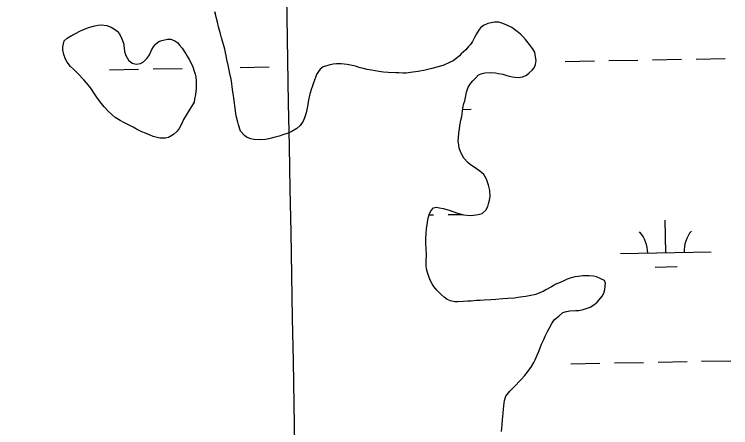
# Model space of a CAD drawing. Extents: x 3925854 to 3964121, y 224593 to 250589.
# Drawn here: x 3951066 to 3951855, y 231761 to 232216 of the extents above; entities that cross this region are included whole.
import ezdxf

# ---------------------------------------------------------------- set-up
doc = ezdxf.new("R2010")
doc.units = 0
for name, color, linetype in [('V-GRID-MAJR', 7, 'Continuous'), ('V-TOPO-SHOR', 7, 'Continuous'), ('V-WETL-SWMP', 7, 'Continuous')]:
    doc.layers.add(name, color=color, linetype=linetype)

msp = doc.modelspace()

# ---------------------------------------------------------------- linework, layer by layer
at = {"layer": 'V-GRID-MAJR'}
msp.add_spline([(3951399.639, 230414.747), (3951288.627, 236471.56), (3951177.558, 242531.458), (3951066.49, 248591.344), (3951066.433, 248594.438)], degree=3, dxfattribs=at)
at = {"layer": 'V-TOPO-SHOR'}
for points in [[(3951294.66, 232190.145), (3951293.474, 232194.804), (3951291.304, 232202.376), (3951289.921, 232207.422), (3951288.731, 232213.052), (3951287.347, 232218.879)], [(3951256.549, 232107.052), (3951252.496, 232100.232), (3951250.765, 232095.947), (3951248.068, 232090.496), (3951245.75, 232087.569), (3951241.49, 232083.664), (3951236.257, 232080.532), (3951232.956, 232079.74), (3951226.544, 232079.908), (3951219.148, 232081.818), (3951216.033, 232083.166), (3951210.776, 232085.281), (3951206.885, 232086.817), (3951201.04, 232089.707), (3951197.145, 232092.024), (3951192.86, 232093.949), (3951186.823, 232097.033), (3951182.925, 232099.153), (3951177.47, 232102.433), (3951173.959, 232105.333), (3951169.859, 232109.591), (3951165.175, 232114.431), (3951162.245, 232117.914), (3951157.553, 232124.114), (3951154.618, 232128.767), (3951150.51, 232134.968), (3951147.774, 232138.648), (3951143.088, 232143.875), (3951136.448, 232150.842), (3951131.57, 232155.679), (3951128.447, 232158.776), (3951124.539, 232163.423), (3951122.776, 232166.72), (3951120.81, 232171.959), (3951120.011, 232177.007), (3951119.802, 232180.311), (3951121.328, 232186.926), (3951124.424, 232189.854), (3951127.722, 232191.618), (3951133.925, 232195.142), (3951138.384, 232197.688), (3951141.683, 232199.062), (3951148.085, 232201.422), (3951155.073, 232203.396), (3951158.179, 232203.992), (3951161.87, 232204.592), (3951168.286, 232203.842), (3951173.152, 232202.114), (3951176.855, 232199.603), (3951179.78, 232197.477), (3951182.319, 232194.573), (3951184.869, 232189.144), (3951186.446, 232184.29), (3951187.247, 232178.853), (3951187.845, 232175.359), (3951189.225, 232170.699), (3951192.162, 232165.659), (3951196.258, 232162.372), (3951200.538, 232161.225), (3951205.392, 232162.024), (3951208.495, 232163.785), (3951212.753, 232167.886), (3951215.069, 232171.588), (3951217.961, 232177.237), (3951219.695, 232180.159), (3951222.016, 232183.278), (3951225.696, 232186.209), (3951228.993, 232187.196), (3951235.207, 232188.777), (3951238.705, 232188.794), (3951243.182, 232187.063), (3951246.303, 232184.55), (3951248.257, 232182.226), (3951251.185, 232178.742), (3951255.294, 232172.733), (3951256.86, 232170.02), (3951258.818, 232166.335), (3951261.56, 232161.49), (3951262.937, 232158.19), (3951264.51, 232153.533), (3951265.691, 232150.236), (3951266.093, 232147.127), (3951266.697, 232142.466), (3951266.713, 232138.384), (3951266.732, 232134.497), (3951265.788, 232127.884), (3951264.837, 232122.635), (3951264.27, 232119.522), (3951256.549, 232107.052)], [(3951633.629, 232183.059), (3951629.33, 232188.482), (3951626.207, 232191.579), (3951623.669, 232194.094), (3951619.965, 232197.188), (3951614.115, 232201.438), (3951608.467, 232204.33), (3951604.377, 232206.06), (3951599.9, 232207.596), (3951595.044, 232207.379), (3951587.664, 232205.989), (3951583.01, 232203.635), (3951580.104, 232201.68), (3951577.976, 232199.339), (3951575.275, 232194.469), (3951573.153, 232190.766), (3951570.841, 232186.287), (3951568.525, 232182.973), (3951566.395, 232180.63), (3951563.303, 232177.12), (3951558.461, 232172.629), (3951556.333, 232170.482), (3951552.46, 232167.161), (3951549.362, 232165.01), (3951545.677, 232163.05), (3951539.081, 232160.302), (3951532.871, 232158.137), (3951526.076, 232156.554), (3951523.166, 232155.763), (3951518.894, 232154.772), (3951510.931, 232153.183), (3951505.299, 232152.382), (3951497.724, 232151.377), (3951494.42, 232151.17), (3951489.755, 232151.536), (3951486.451, 232151.717), (3951478.091, 232152.071), (3951472.844, 232152.435), (3951467.788, 232152.997), (3951459.813, 232154.516), (3951454.951, 232155.274), (3951450.865, 232156.423), (3951447.169, 232157.377), (3951441.916, 232158.909), (3951438.219, 232159.671), (3951432.968, 232160.816), (3951429.66, 232161.383), (3951426.355, 232161.758), (3951421.108, 232161.541), (3951417.612, 232161.137), (3951412.564, 232160.142), (3951406.547, 232158.174), (3951403.059, 232155.827), (3951401.32, 232153.294), (3951399.198, 232149.785), (3951397.853, 232146.476), (3951395.934, 232140.831), (3951394.203, 232136.16), (3951393.245, 232133.24), (3951391.905, 232128.376), (3951390.947, 232125.263), (3951389.999, 232119.817), (3951389.429, 232116.509), (3951388.287, 232111.453), (3951387.527, 232107.562), (3951385.798, 232102.307), (3951384.26, 232098.608), (3951380.977, 232093.93), (3951377.494, 232090.61), (3951371.29, 232086.891), (3951367.798, 232085.32), (3951361.978, 232083.352), (3951358.095, 232081.976), (3951352.078, 232080.59), (3951346.448, 232079.203), (3951342.952, 232078.412), (3951337.707, 232077.806), (3951330.125, 232078.357), (3951326.82, 232079.119), (3951322.146, 232080.85), (3951319.806, 232082.783), (3951315.511, 232087.622), (3951313.342, 232094.416), (3951312.357, 232097.52), (3951311.169, 232102.761), (3951310.375, 232106.646), (3951309.572, 232112.667), (3951308.37, 232120.825), (3951307.567, 232126.846), (3951306.967, 232130.731), (3951306.166, 232136.168), (3951305.955, 232139.859), (3951304.964, 232144.714), (3951303.575, 232151.121), (3951302.58, 232156.363), (3951301.982, 232160.054), (3951300.401, 232166.266), (3951299.604, 232170.54), (3951298.019, 232177.722), (3951296.829, 232182.77), (3951294.66, 232190.145)], [(3951575.183, 231901.007), (3951569.354, 231900.593), (3951565.664, 231900.576), (3951560.806, 231899.972), (3951554.59, 231899.557), (3951551.479, 231899.544), (3951546.615, 231900.884), (3951542.917, 231902.422), (3951539.601, 231904.935), (3951536.285, 231907.835), (3951533.75, 231910.157), (3951531.602, 231912.479), (3951528.28, 231916.739), (3951526.516, 231919.647), (3951524.362, 231923.721), (3951522.99, 231926.629), (3951521.216, 231932.062), (3951520.032, 231935.945), (3951519.629, 231939.636), (3951519.801, 231944.885), (3951520.161, 231951.105), (3951519.932, 231959.266), (3951519.332, 231963.344), (3951519.498, 231969.76), (3951519.674, 231974.423), (3951520.229, 231980.451), (3951520.991, 231984.342), (3951521.745, 231989.785), (3951522.312, 231993.285), (3951523.463, 231996.789), (3951525.197, 232000.296), (3951527.71, 232003.22), (3951530.817, 232004.013), (3951534.514, 232003.251), (3951538.598, 232002.297), (3951542.489, 232001.342), (3951546.185, 232000.386), (3951549.108, 231999.038), (3951554.361, 231997.312), (3951560.976, 231995.397), (3951568.754, 231994.848), (3951572.056, 231995.251), (3951577.106, 231995.856), (3951581.376, 231997.039), (3951585.636, 232000.558), (3951587.563, 232004.451), (3951588.524, 232007.371), (3951589.671, 232011.652), (3951590.236, 232015.736), (3951589.818, 232022.148), (3951588.434, 232027.97), (3951586.072, 232034.569), (3951583.133, 232039.998), (3951579.037, 232043.478), (3951575.14, 232046.181), (3951571.435, 232048.694), (3951568.707, 232050.431), (3951565.781, 232053.138), (3951561.097, 232057.978), (3951559.137, 232061.854), (3951557.763, 232064.959), (3951556.19, 232068.838), (3951555.594, 232071.947), (3951555.184, 232076.803), (3951555.362, 232080.303), (3951555.924, 232085.746), (3951556.489, 232089.636), (3951557.054, 232093.719), (3951558, 232099.747), (3951558.955, 232103.638), (3951559.706, 232109.472), (3951560.276, 232112.972), (3951561.42, 232117.836), (3951562.379, 232120.757), (3951563.522, 232126.397), (3951564.281, 232130.481), (3951566.2, 232135.931), (3951569.096, 232140.219), (3951571.222, 232142.949), (3951574.319, 232146.267), (3951577.413, 232149.585), (3951581.294, 232151.155), (3951584.401, 232151.751), (3951591.008, 232152.169), (3951596.257, 232151.608), (3951599.562, 232151.041), (3951604.037, 232150.086), (3951608.707, 232148.747), (3951614.544, 232147.217), (3951620.96, 232146.662), (3951626.205, 232147.268), (3951630.084, 232149.034), (3951633.375, 232151.77), (3951636.666, 232154.698), (3951638.599, 232157.039), (3951640.332, 232160.933), (3951640.895, 232165.405), (3951640.295, 232169.29), (3951639.304, 232174.339), (3951636.953, 232178.605), (3951633.629, 232183.059)], [(3951602.821, 231756.922), (3951603.564, 231764.505), (3951603.931, 231769.754), (3951604.482, 231777.336), (3951604.852, 231781.612), (3951605.42, 231785.309), (3951605.977, 231790.945), (3951607.511, 231795.811), (3951611.957, 231801.468), (3951614.472, 231804.003), (3951618.34, 231808.101), (3951622.211, 231812.005), (3951624.726, 231814.542), (3951628.015, 231818.251), (3951632.267, 231823.514), (3951635.744, 231828.583), (3951638.446, 231832.872), (3951639.793, 231835.987), (3951642.103, 231840.855), (3951643.449, 231844.164), (3951645.372, 231849.225), (3951646.91, 231852.926), (3951649.218, 231858.375), (3951650.953, 231861.882), (3951653.458, 231867.141), (3951655.192, 231870.452), (3951658.279, 231875.712), (3951661.174, 231880.195), (3951665.821, 231884.102), (3951670.081, 231887.813), (3951674.157, 231888.995), (3951677.847, 231889.79), (3951684.647, 231890.207), (3951687.755, 231890.222), (3951692.611, 231891.213), (3951695.911, 231892.2), (3951700.373, 231893.968), (3951704.445, 231896.319), (3951707.928, 231899.247), (3951710.443, 231901.979), (3951713.73, 231906.075), (3951715.467, 231909.192), (3951716.614, 231913.278), (3951717.361, 231920.084), (3951715.989, 231922.994), (3951712.094, 231925.114), (3951707.42, 231927.037), (3951703.918, 231927.801), (3951699.058, 231928.362), (3951695.366, 231928.345), (3951692.257, 231928.333), (3951687.207, 231927.727), (3951683.514, 231927.323), (3951678.47, 231925.746), (3951675.17, 231924.567), (3951670.513, 231922.603), (3951667.411, 231921.034), (3951662.561, 231919.07), (3951657.713, 231916.328), (3951651.704, 231912.998), (3951648.796, 231911.236), (3951643.947, 231909.272), (3951640.647, 231907.896), (3951635.017, 231906.514), (3951629.582, 231905.516), (3951626.084, 231905.115), (3951621.228, 231904.314), (3951617.151, 231903.909), (3951609.768, 231903.294), (3951604.328, 231902.883), (3951596.361, 231902.264), (3951591.311, 231902.049), (3951583.733, 231901.433), (3951579.265, 231901.22), (3951575.183, 231901.007)]]:
    msp.add_lwpolyline(points, dxfattribs=at)
at = {"layer": 'V-WETL-SWMP'}
for p, q in [((3951673.013, 232164.262), (3951705.008, 232164.844)), ((3951721.005, 232165.135), (3951753, 232165.716)), ((3951768.997, 232166.007), (3951800.992, 232166.589)), ((3951816.989, 232166.88), (3951848.984, 232167.462)), ((3951171.188, 232155.137), (3951203.183, 232155.719)), ((3951219.18, 232156.01), (3951251.175, 232156.592)), ((3951315.164, 232157.755), (3951347.159, 232158.337)), ((3951560.029, 232111.457), (3951569.361, 232111.627)), ((3951522.984, 231995.332), (3951528.059, 231995.425)), ((3951544.056, 231995.716), (3951558.941, 231995.986)), ((3951783.705, 231953.635), (3951783.05, 231989.63)), ((3951733.713, 231952.726), (3951833.696, 231954.544)), ((3951771.987, 231937.989), (3951795.983, 231938.425)), ((3951727.053, 231832.515), (3951759.048, 231833.096)), ((3951775.045, 231833.387), (3951807.04, 231833.969)), ((3951823.037, 231834.26), (3951855.032, 231834.842)), ((3951679.061, 231831.642), (3951711.056, 231832.224))]:
    msp.add_line(p, q, dxfattribs=at)
for points in [[(3951545.677, 232163.051), (3951539.081, 232160.301), (3951532.872, 232158.137), (3951526.076, 232156.553), (3951523.165, 232155.763), (3951518.893, 232154.772), (3951510.932, 232153.183), (3951505.299, 232152.382), (3951497.724, 232151.377), (3951494.421, 232151.169), (3951489.755, 232151.537), (3951486.451, 232151.717), (3951478.092, 232152.07), (3951472.844, 232152.436), (3951467.788, 232152.997), (3951459.813, 232154.517), (3951454.952, 232155.274), (3951450.865, 232156.422), (3951447.169, 232157.378), (3951441.915, 232158.91), (3951438.219, 232159.671), (3951432.967, 232160.815), (3951429.66, 232161.383), (3951426.355, 232161.758), (3951421.108, 232161.541), (3951417.612, 232161.137), (3951412.563, 232160.143), (3951406.547, 232158.174), (3951403.059, 232155.827), (3951401.321, 232153.293), (3951399.198, 232149.785), (3951397.852, 232146.476), (3951395.933, 232140.831), (3951394.204, 232136.16), (3951393.245, 232133.24), (3951391.906, 232128.376), (3951390.947, 232125.262), (3951389.999, 232119.816), (3951389.43, 232116.51), (3951388.286, 232111.452), (3951387.526, 232107.562), (3951385.799, 232102.307), (3951384.26, 232098.608), (3951380.977, 232093.93), (3951377.493, 232090.611), (3951371.29, 232086.891), (3951367.799, 232085.321), (3951361.977, 232083.353), (3951358.096, 232081.976), (3951352.077, 232080.589), (3951346.447, 232079.204), (3951342.952, 232078.412), (3951337.708, 232077.806), (3951330.126, 232078.357), (3951326.819, 232079.12), (3951322.147, 232080.849), (3951319.806, 232082.782), (3951315.51, 232087.622), (3951313.343, 232094.415), (3951312.357, 232097.52), (3951311.169, 232102.762), (3951310.375, 232106.646), (3951309.571, 232112.667), (3951308.37, 232120.824), (3951307.566, 232126.845), (3951306.967, 232130.73), (3951306.166, 232136.168), (3951305.955, 232139.859), (3951304.963, 232144.714), (3951303.575, 232151.121), (3951302.58, 232156.364), (3951301.981, 232160.054), (3951300.4, 232166.266), (3951299.604, 232170.539), (3951298.018, 232177.722), (3951296.83, 232182.77), (3951294.66, 232190.146), (3951293.474, 232194.805), (3951291.304, 232202.375), (3951289.922, 232207.422), (3951288.731, 232213.053), (3951287.346, 232218.878)], [(3951519.673, 231974.424), (3951520.23, 231980.451), (3951520.99, 231984.341), (3951521.744, 231989.786), (3951522.312, 231993.286), (3951523.463, 231996.79), (3951525.197, 232000.295), (3951527.711, 232003.221), (3951530.817, 232004.012), (3951534.513, 232003.251), (3951538.598, 232002.297), (3951542.489, 232001.342), (3951546.186, 232000.386), (3951549.107, 231999.038), (3951554.361, 231997.312), (3951560.977, 231995.397), (3951568.754, 231994.848), (3951572.056, 231995.251), (3951577.106, 231995.855), (3951581.377, 231997.04), (3951585.637, 232000.557), (3951587.564, 232004.452), (3951588.523, 232007.371), (3951589.67, 232011.652), (3951590.236, 232015.735), (3951589.819, 232022.147), (3951588.434, 232027.971), (3951586.073, 232034.569), (3951583.134, 232039.998), (3951579.038, 232043.478), (3951575.14, 232046.182), (3951571.436, 232048.693), (3951568.708, 232050.43), (3951565.781, 232053.138), (3951561.096, 232057.977), (3951559.136, 232061.855), (3951557.762, 232064.959), (3951556.19, 232068.839), (3951555.594, 232071.946), (3951555.184, 232076.803), (3951555.363, 232080.302), (3951555.923, 232085.746), (3951556.489, 232089.635), (3951557.054, 232093.719), (3951558, 232099.747), (3951558.955, 232103.638), (3951559.707, 232109.472), (3951560.275, 232112.973), (3951561.42, 232117.836), (3951562.379, 232120.756), (3951563.521, 232126.397), (3951564.281, 232130.481), (3951566.201, 232135.931), (3951569.097, 232140.219), (3951571.223, 232142.949), (3951574.318, 232146.266), (3951577.414, 232149.584), (3951581.294, 232151.155), (3951584.401, 232151.752), (3951591.007, 232152.169), (3951596.256, 232151.609), (3951599.563, 232151.04), (3951604.037, 232150.087), (3951608.707, 232148.747), (3951614.544, 232147.218), (3951620.959, 232146.662), (3951626.204, 232147.268), (3951630.083, 232149.034), (3951633.375, 232151.769), (3951636.667, 232154.698), (3951638.6, 232157.039), (3951640.332, 232160.933), (3951640.896, 232165.406), (3951640.296, 232169.29), (3951639.303, 232174.339), (3951636.952, 232178.604), (3951633.629, 232183.06), (3951629.33, 232188.483), (3951626.207, 232191.579), (3951623.67, 232194.094), (3951619.964, 232197.188), (3951614.115, 232201.438), (3951608.467, 232204.329), (3951604.378, 232206.06), (3951599.901, 232207.596), (3951595.044, 232207.38), (3951587.664, 232205.988), (3951583.01, 232203.636), (3951580.104, 232201.68), (3951577.976, 232199.338), (3951575.276, 232194.468), (3951573.154, 232190.766), (3951570.842, 232186.287), (3951568.524, 232182.973), (3951566.396, 232180.631), (3951563.302, 232177.12), (3951558.462, 232172.629), (3951556.334, 232170.482), (3951552.461, 232167.161), (3951549.361, 232165.01), (3951545.677, 232163.051)], [(3951602.82, 231756.922), (3951603.565, 231764.505), (3951603.931, 231769.754), (3951604.481, 231777.335), (3951604.852, 231781.613), (3951605.419, 231785.308), (3951605.977, 231790.946), (3951607.511, 231795.811), (3951611.957, 231801.467), (3951614.472, 231804.004), (3951618.341, 231808.102), (3951622.211, 231812.005), (3951624.727, 231814.543), (3951628.015, 231818.25), (3951632.267, 231823.515), (3951635.744, 231828.583), (3951638.446, 231832.871), (3951639.793, 231835.986), (3951642.104, 231840.855), (3951643.45, 231844.164), (3951645.372, 231849.225), (3951646.911, 231852.925), (3951649.219, 231858.376), (3951650.953, 231861.882), (3951653.457, 231867.14), (3951655.192, 231870.452), (3951658.279, 231875.712), (3951661.174, 231880.195), (3951665.822, 231884.102), (3951670.081, 231887.813), (3951674.157, 231888.996), (3951677.847, 231889.79), (3951684.647, 231890.208), (3951687.756, 231890.221), (3951692.611, 231891.214), (3951695.91, 231892.2), (3951700.373, 231893.968), (3951704.444, 231896.318), (3951707.929, 231899.248), (3951710.444, 231901.98), (3951713.73, 231906.075), (3951715.466, 231909.192), (3951716.614, 231913.279), (3951717.362, 231920.084), (3951715.989, 231922.993), (3951712.093, 231925.114), (3951707.42, 231927.037), (3951703.919, 231927.8), (3951699.058, 231928.362), (3951695.365, 231928.346), (3951692.256, 231928.332), (3951687.206, 231927.727), (3951683.515, 231927.323), (3951678.469, 231925.746), (3951675.17, 231924.566), (3951670.514, 231922.602), (3951667.411, 231921.034), (3951662.561, 231919.07), (3951657.714, 231916.328), (3951651.704, 231912.998), (3951648.796, 231911.236), (3951643.946, 231909.272), (3951640.648, 231907.897), (3951635.018, 231906.513), (3951629.581, 231905.517), (3951626.085, 231905.114), (3951621.229, 231904.315), (3951617.15, 231903.909), (3951609.767, 231903.294), (3951604.328, 231902.882), (3951596.362, 231902.264), (3951591.31, 231902.048), (3951583.733, 231901.432), (3951579.264, 231901.219), (3951575.184, 231901.007), (3951569.355, 231900.593), (3951565.663, 231900.577), (3951560.807, 231899.973), (3951554.59, 231899.557), (3951551.48, 231899.544), (3951546.616, 231900.883), (3951542.916, 231902.422), (3951539.602, 231904.934), (3951536.285, 231907.835), (3951533.749, 231910.156), (3951531.601, 231912.479), (3951528.279, 231916.74), (3951526.517, 231919.648), (3951524.362, 231923.72), (3951522.989, 231926.629), (3951521.216, 231932.063), (3951520.033, 231935.945), (3951519.629, 231939.636), (3951519.8, 231944.884), (3951520.162, 231951.104), (3951519.932, 231959.266), (3951519.332, 231963.344), (3951519.498, 231969.759), (3951519.673, 231974.424)]]:
    msp.add_lwpolyline(points, dxfattribs=at)
msp.add_lwpolyline([(3951256.549, 232107.051), (3951252.497, 232100.231), (3951250.766, 232095.948), (3951248.069, 232090.495), (3951245.75, 232087.569), (3951241.491, 232083.664), (3951236.257, 232080.532), (3951232.957, 232079.74), (3951226.543, 232079.907), (3951219.149, 232081.818), (3951216.034, 232083.165), (3951210.777, 232085.281), (3951206.884, 232086.818), (3951201.041, 232089.708), (3951197.144, 232092.024), (3951192.86, 232093.949), (3951186.822, 232097.032), (3951182.926, 232099.153), (3951177.47, 232102.433), (3951173.96, 232105.333), (3951169.86, 232109.591), (3951165.175, 232114.43), (3951162.245, 232117.915), (3951157.553, 232124.114), (3951154.618, 232128.766), (3951150.51, 232134.967), (3951147.773, 232138.648), (3951143.087, 232143.875), (3951136.449, 232150.842), (3951131.569, 232155.68), (3951128.446, 232158.776), (3951124.539, 232163.423), (3951122.776, 232166.72), (3951120.81, 232171.958), (3951120.011, 232177.008), (3951119.802, 232180.311), (3951121.328, 232186.925), (3951124.425, 232189.854), (3951127.721, 232191.617), (3951133.925, 232195.142), (3951138.384, 232197.688), (3951141.682, 232199.063), (3951148.085, 232201.422), (3951155.073, 232203.396), (3951158.18, 232203.992), (3951161.87, 232204.591), (3951168.287, 232203.842), (3951173.153, 232202.114), (3951176.856, 232199.603), (3951179.78, 232197.478), (3951182.32, 232194.574), (3951184.869, 232189.143), (3951186.445, 232184.291), (3951187.246, 232178.853), (3951187.844, 232175.358), (3951189.225, 232170.699), (3951192.162, 232165.659), (3951196.257, 232162.373), (3951200.538, 232161.225), (3951205.393, 232162.024), (3951208.495, 232163.786), (3951212.753, 232167.886), (3951215.069, 232171.588), (3951217.96, 232177.237), (3951219.696, 232180.159), (3951222.015, 232183.279), (3951225.695, 232186.21), (3951228.994, 232187.196), (3951235.206, 232188.778), (3951238.705, 232188.793), (3951243.182, 232187.063), (3951246.302, 232184.55), (3951248.256, 232182.226), (3951251.186, 232178.741), (3951255.293, 232172.734), (3951256.86, 232170.02), (3951258.819, 232166.336), (3951261.561, 232161.489), (3951262.936, 232158.191), (3951264.51, 232153.534), (3951265.691, 232150.235), (3951266.093, 232147.127), (3951266.696, 232142.465), (3951266.714, 232138.384), (3951266.731, 232134.497), (3951265.787, 232127.885), (3951264.838, 232122.634), (3951264.269, 232119.522)], close=True, dxfattribs=at)
for centre, start, end in [((3951728.462, 231953.106), 0.269879, 41.813537), ((3951838.93, 231955.115), 140.269876, 181.813534)]:
    msp.add_arc(centre, 35.246, start, end, dxfattribs=at)

doc.saveas('drawing.dxf')
